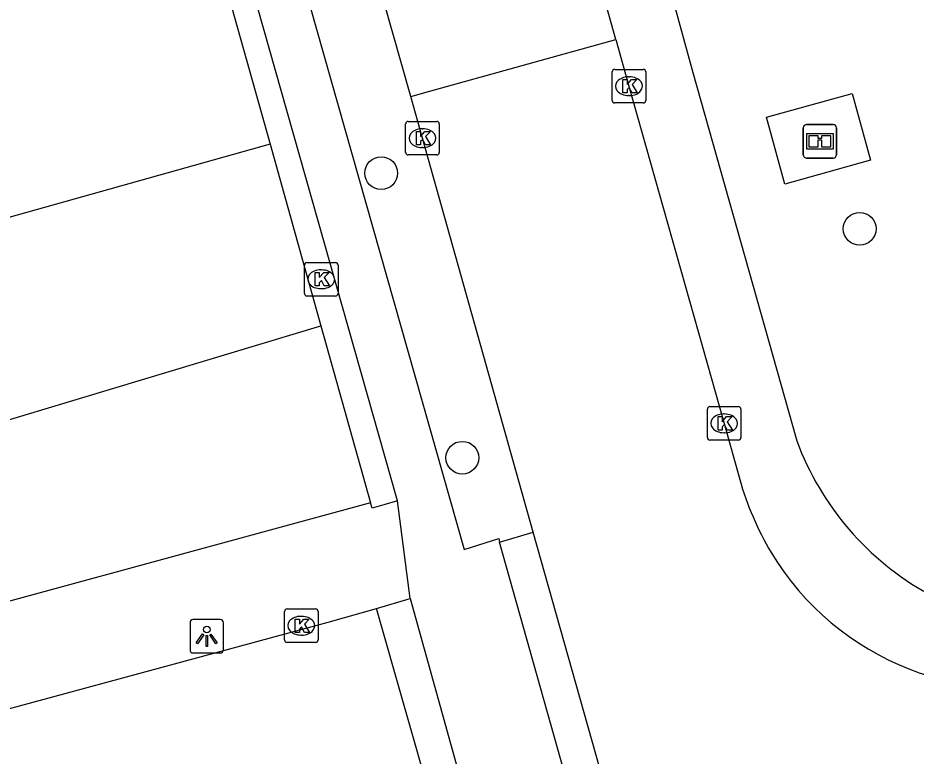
# Model space of a CAD drawing. Extents: x 159689 to 160786, y 387323 to 388339.
# Drawn here: x 159834.83 to 159861.62, y 387884.9 to 387906.93 of the extents above; entities that cross this region are included whole.
import ezdxf

# ---------------------------------------------------------------- set-up
doc = ezdxf.new("R2010")
doc.units = 0
for name, color, linetype in [('IMGEO_Boom', 7, 'Continuous'), ('IMGEO_Informatiebord', 7, 'Continuous'), ('IMGEO_Kolk', 7, 'Continuous'), ('IMGEO_Lichtpunt', 7, 'Continuous'), ('IMGEO_Parkeervlak_open', 7, 'Continuous'), ('IMGEO_Rijbaan_lokaal_gesloten', 7, 'Continuous'), ('IMGEO_Rijbaan_lokaal_open', 7, 'Continuous'), ('IMGEO_Voetpad_gesloten', 7, 'Continuous'), ('IMGEO_Voetpad_open', 7, 'Continuous')]:
    doc.layers.add(name, color=color, linetype=linetype)

msp = doc.modelspace()

# ---------------------------------------------------------------- linework, layer by layer
at = {"layer": 'IMGEO_Boom'}
for centre in [(159845.669, 387902.298), (159859.941, 387900.637), (159848.089, 387893.804)]:
    msp.add_circle(centre, 0.489, dxfattribs=at)
at = {"layer": 'IMGEO_Informatiebord'}
for p, q in [((159858.259, 387902.849), (159858.259, 387903.649)), ((159858.259, 387903.649), (159858.259, 387902.849)), ((159858.359, 387903.749), (159859.149, 387903.749)), ((159859.149, 387903.749), (159858.359, 387903.749)), ((159859.249, 387903.649), (159859.249, 387902.849)), ((159859.249, 387902.849), (159859.249, 387903.649)), ((159859.149, 387902.749), (159858.359, 387902.749)), ((159858.359, 387902.749), (159859.149, 387902.749))]:
    msp.add_line(p, q, dxfattribs=at)
for points in [[(159858.36, 387903.481), (159859.148, 387903.481), (159859.148, 387903.017), (159858.36, 387903.017), (159858.36, 387903.481)], [(159858.425, 387903.416), (159858.425, 387903.082), (159858.7, 387903.082), (159858.701, 387903.295), (159858.805, 387903.296), (159858.806, 387903.082), (159859.083, 387903.082), (159859.083, 387903.416), (159858.807, 387903.416), (159858.807, 387903.336), (159858.701, 387903.336), (159858.701, 387903.416), (159858.425, 387903.416)]]:
    msp.add_lwpolyline(points, dxfattribs=at)
for centre, start, end in [((159858.359, 387903.649), 90, 180), ((159858.359, 387903.649), 90, 180), ((159859.149, 387903.649), 0, 90), ((159859.149, 387903.649), 360, 90), ((159858.359, 387902.849), 180, 270), ((159858.359, 387902.849), 180, 270), ((159859.149, 387902.849), 270, 0), ((159859.149, 387902.849), 270, 0)]:
    msp.add_arc(centre, 0.1, start, end, dxfattribs=at)
at = {"layer": 'IMGEO_Kolk'}
for p, q in [((159852.559, 387904.467), (159852.559, 387905.319)), ((159852.634, 387905.393), (159853.486, 387905.393)), ((159853.56, 387905.319), (159853.56, 387904.467)), ((159853.047, 387905.173), (159853.072, 387905.173)), ((159853.07, 387904.613), (159853.045, 387904.613)), ((159853.486, 387904.393), (159852.634, 387904.393)), ((159846.398, 387902.916), (159846.398, 387903.768)), ((159846.473, 387903.842), (159847.325, 387903.842)), ((159847.399, 387903.768), (159847.399, 387902.916)), ((159846.886, 387903.622), (159846.911, 387903.622)), ((159847.325, 387902.842), (159846.473, 387902.842)), ((159846.909, 387903.062), (159846.884, 387903.062)), ((159843.454, 387899.63), (159844.306, 387899.63)), ((159843.379, 387898.704), (159843.379, 387899.556)), ((159843.867, 387899.41), (159843.892, 387899.41)), ((159844.38, 387899.556), (159844.38, 387898.704)), ((159843.89, 387898.85), (159843.865, 387898.85)), ((159844.306, 387898.63), (159843.454, 387898.63)), ((159855.473, 387895.33), (159856.325, 387895.33)), ((159855.398, 387894.404), (159855.398, 387895.256)), ((159855.886, 387895.11), (159855.911, 387895.11)), ((159856.399, 387895.256), (159856.399, 387894.404)), ((159855.909, 387894.55), (159855.884, 387894.55)), ((159856.325, 387894.33), (159855.473, 387894.33)), ((159842.785, 387888.365), (159842.785, 387889.217)), ((159842.86, 387889.291), (159843.712, 387889.291)), ((159843.786, 387889.217), (159843.786, 387888.365)), ((159843.273, 387889.071), (159843.298, 387889.071)), ((159843.296, 387888.511), (159843.271, 387888.511)), ((159843.712, 387888.291), (159842.86, 387888.291))]:
    msp.add_line(p, q, dxfattribs=at)
for points in [[(159852.559, 387904.467), (159852.559, 387905.319)], [(159852.634, 387905.393), (159853.486, 387905.393)], [(159853.56, 387905.319), (159853.56, 387904.467)], [(159852.88, 387905.093), (159853.003, 387905.093), (159853.003, 387904.942), (159853.133, 387905.093), (159853.297, 387905.093), (159853.151, 387904.942), (159853.304, 387904.693), (159853.152, 387904.693), (159853.067, 387904.857), (159853.003, 387904.79), (159853.003, 387904.693), (159852.88, 387904.693), (159852.88, 387905.093)], [(159853.486, 387904.393), (159852.634, 387904.393)], [(159846.398, 387902.916), (159846.398, 387903.768)], [(159846.473, 387903.842), (159847.325, 387903.842)], [(159847.399, 387903.768), (159847.399, 387902.916)], [(159846.719, 387903.542), (159846.842, 387903.542), (159846.842, 387903.391), (159846.972, 387903.542), (159847.136, 387903.542), (159846.99, 387903.391), (159847.143, 387903.142), (159846.991, 387903.142), (159846.906, 387903.306), (159846.842, 387903.239), (159846.842, 387903.142), (159846.719, 387903.142), (159846.719, 387903.542)], [(159847.325, 387902.842), (159846.473, 387902.842)], [(159843.454, 387899.63), (159844.306, 387899.63)], [(159843.379, 387898.704), (159843.379, 387899.556)], [(159844.38, 387899.556), (159844.38, 387898.704)], [(159843.7, 387899.33), (159843.823, 387899.33), (159843.823, 387899.179), (159843.953, 387899.33), (159844.117, 387899.33), (159843.971, 387899.179), (159844.124, 387898.93), (159843.972, 387898.93), (159843.887, 387899.094), (159843.823, 387899.027), (159843.823, 387898.93), (159843.7, 387898.93), (159843.7, 387899.33)], [(159844.306, 387898.63), (159843.454, 387898.63)], [(159855.473, 387895.33), (159856.325, 387895.33)], [(159855.398, 387894.404), (159855.398, 387895.256)], [(159856.399, 387895.256), (159856.399, 387894.404)], [(159855.719, 387895.03), (159855.842, 387895.03), (159855.842, 387894.879), (159855.972, 387895.03), (159856.136, 387895.03), (159855.99, 387894.879), (159856.143, 387894.63), (159855.991, 387894.63), (159855.906, 387894.794), (159855.842, 387894.727), (159855.842, 387894.63), (159855.719, 387894.63), (159855.719, 387895.03)], [(159856.325, 387894.33), (159855.473, 387894.33)], [(159842.785, 387888.365), (159842.785, 387889.217)], [(159842.86, 387889.291), (159843.712, 387889.291)], [(159843.786, 387889.217), (159843.786, 387888.365)], [(159843.106, 387888.991), (159843.229, 387888.991), (159843.229, 387888.84), (159843.359, 387888.991), (159843.523, 387888.991), (159843.377, 387888.84), (159843.53, 387888.591), (159843.378, 387888.591), (159843.293, 387888.755), (159843.229, 387888.688), (159843.229, 387888.591), (159843.106, 387888.591), (159843.106, 387888.991)], [(159843.712, 387888.291), (159842.86, 387888.291)]]:
    msp.add_lwpolyline(points, dxfattribs=at)
for centre, start, end in [((159852.636, 387905.317), 91.552, 178.448), ((159852.636, 387905.317), 91.552, 178.448), ((159853.484, 387905.317), 1.552, 88.448), ((159853.484, 387905.317), 1.552, 88.448), ((159852.636, 387904.469), 181.552, 268.448), ((159852.636, 387904.469), 181.552, 268.448), ((159853.484, 387904.469), 271.552, 358.448), ((159853.484, 387904.469), 271.552, 358.448), ((159846.475, 387903.766), 91.552, 178.448), ((159846.475, 387903.766), 91.552, 178.448), ((159847.323, 387903.766), 1.552, 88.448), ((159847.323, 387903.766), 1.552, 88.448), ((159846.475, 387902.918), 181.552, 268.448), ((159846.475, 387902.918), 181.552, 268.448), ((159847.323, 387902.918), 271.552, 358.448), ((159847.323, 387902.918), 271.552, 358.448), ((159843.456, 387899.554), 91.552, 178.448), ((159843.456, 387899.554), 91.552, 178.448), ((159844.304, 387899.554), 1.552, 88.448), ((159844.304, 387899.554), 1.552, 88.448), ((159843.456, 387898.706), 181.552, 268.448), ((159843.456, 387898.706), 181.552, 268.448), ((159844.304, 387898.706), 271.552, 358.448), ((159844.304, 387898.706), 271.552, 358.448), ((159855.475, 387895.254), 91.552, 178.448), ((159855.475, 387895.254), 91.552, 178.448), ((159856.323, 387895.254), 1.552, 88.448), ((159856.323, 387895.254), 1.552, 88.448), ((159855.475, 387894.406), 181.552, 268.448), ((159855.475, 387894.406), 181.552, 268.448), ((159856.323, 387894.406), 271.552, 358.448), ((159856.323, 387894.406), 271.552, 358.448), ((159842.862, 387889.215), 91.552, 178.448), ((159842.862, 387889.215), 91.552, 178.448), ((159843.71, 387889.215), 1.552, 88.448), ((159843.71, 387889.215), 1.552, 88.448), ((159842.862, 387888.367), 181.552, 268.448), ((159842.862, 387888.367), 181.552, 268.448), ((159843.71, 387888.367), 271.552, 358.448), ((159843.71, 387888.367), 271.552, 358.448)]:
    msp.add_arc(centre, 0.0765, start, end, dxfattribs=at)
for centre, major_axis, ratio, start_param, end_param in [((159853.046, 387904.893), (-0.387, 0.002), 0.722429, 4.712389, 7.853982), ((159853.071, 387904.893), (-0.39, 0.002), 0.717154, 1.570796, 4.712389), ((159846.885, 387903.342), (-0.387, 0.002), 0.722429, 4.712389, 7.853982), ((159846.91, 387903.342), (-0.39, 0.002), 0.717154, 1.570796, 4.712389), ((159843.866, 387899.13), (-0.387, 0.002), 0.722429, 4.712389, 7.853982), ((159843.891, 387899.13), (-0.39, 0.002), 0.717154, 1.570796, 4.712389), ((159855.885, 387894.83), (-0.387, 0.002), 0.722429, 4.712389, 7.853982), ((159855.91, 387894.83), (-0.39, 0.002), 0.717154, 1.570796, 4.712389), ((159843.272, 387888.791), (-0.387, 0.002), 0.722429, 4.712389, 7.853982), ((159843.297, 387888.791), (-0.39, 0.002), 0.717154, 1.570796, 4.712389)]:
    msp.add_ellipse(centre, major_axis=major_axis, ratio=ratio, start_param=start_param, end_param=end_param, dxfattribs=at)
at = {"layer": 'IMGEO_Lichtpunt'}
for p, q in [((159840.869, 387888.975), (159840.061, 387888.975)), ((159840.869, 387888.975), (159840.061, 387888.975)), ((159839.967, 387888.88), (159839.967, 387888.073)), ((159839.967, 387888.88), (159839.967, 387888.073)), ((159840.963, 387888.073), (159840.963, 387888.88)), ((159840.963, 387888.073), (159840.963, 387888.88)), ((159840.061, 387887.979), (159840.869, 387887.979)), ((159840.061, 387887.979), (159840.869, 387887.979))]:
    msp.add_line(p, q, dxfattribs=at)
for points in [[(159840.341, 387888.544), (159840.38, 387888.516), (159840.192, 387888.254), (159840.154, 387888.281), (159840.341, 387888.544)], [(159840.443, 387888.496), (159840.49, 387888.496), (159840.49, 387888.174), (159840.443, 387888.174), (159840.443, 387888.496)], [(159840.553, 387888.516), (159840.591, 387888.543), (159840.778, 387888.281), (159840.739, 387888.253), (159840.553, 387888.516)]]:
    msp.add_lwpolyline(points, dxfattribs=at)
msp.add_circle((159840.466, 387888.678), 0.0994, dxfattribs=at)
for centre, start, end in [((159840.061, 387888.88), 90, 180), ((159840.061, 387888.88), 90, 180), ((159840.869, 387888.88), 0, 90), ((159840.869, 387888.88), 0, 90), ((159840.061, 387888.073), 180, 270), ((159840.061, 387888.073), 180, 270), ((159840.869, 387888.073), 270, 0), ((159840.869, 387888.073), 270, 360)]:
    msp.add_arc(centre, 0.0946, start, end, dxfattribs=at)
at = {"layer": 'IMGEO_Parkeervlak_open'}
for points in [[(159844.853, 387941.242), (159852.737, 387913.432), (159854.969, 387905.306), (159858.066, 387894.306)], [(159839.332, 387913.925), (159842.352, 387903.159)], [(159843.871, 387897.743), (159845.352, 387892.463)]]:
    msp.add_lwpolyline(points, dxfattribs=at)
msp.add_arc((159866.182, 387897.316), 8.656, 200.3487, 241.1096, dxfattribs=at)
at = {"layer": 'IMGEO_Rijbaan_lokaal_gesloten'}
for points in [[(159852.663, 387906.29), (159853.06, 387904.893), (159855.899, 387894.83), (159856.362, 387893.155)], [(159850.202, 387891.581), (159846.899, 387903.342), (159846.549, 387904.586)], [(159852.655, 387882.881), (159850.202, 387891.581)]]:
    msp.add_lwpolyline(points, dxfattribs=at)
for centre, radius, start, end in [((159865.403, 387895.75), 9.406, 196.0165, 210.495), ((159864.514, 387895.343), 8.434, 211.177, 285.5561)]:
    msp.add_arc(centre, radius, start, end, dxfattribs=at)
at = {"layer": 'IMGEO_Rijbaan_lokaal_open'}
for points in [[(159852.663, 387906.29), (159851.063, 387912.019)], [(159846.549, 387904.586), (159844.918, 387910.333)], [(159846.549, 387904.586), (159847.084, 387904.733), (159852.663, 387906.29)], [(159842.352, 387903.159), (159820.522, 387897.036)], [(159842.352, 387903.159), (159843.871, 387897.743)], [(159826.885, 387892.628), (159843.871, 387897.743)], [(159830.289, 387885.156), (159844.089, 387888.894), (159845.531, 387889.3)], [(159847.179, 387883.511), (159845.531, 387889.3)]]:
    msp.add_lwpolyline(points, dxfattribs=at)
at = {"layer": 'IMGEO_Voetpad_gesloten'}
for points in [[(159849.193, 387891.28), (159850.202, 387891.581)], [(159852.655, 387882.881), (159851.643, 387882.601), (159849.193, 387891.28)], [(159845.531, 387889.3), (159846.533, 387889.601)], [(159846.533, 387889.601), (159848.152, 387883.772)]]:
    msp.add_lwpolyline(points, dxfattribs=at)
at = {"layer": 'IMGEO_Voetpad_open'}
for points in [[(159846.152, 387892.519), (159838.879, 387918.217), (159836.706, 387925.856), (159834.423, 387934.064), (159827.812, 387958.075)], [(159837.264, 387937.298), (159835.249, 387936.75), (159837.032, 387930.26), (159838.11, 387926.405), (159840.393, 387918.388), (159848.142, 387891.062), (159849.179, 387891.393), (159849.193, 387891.28)], [(159859.712, 387904.68), (159860.267, 387902.685), (159857.712, 387901.974), (159857.157, 387903.969), (159859.712, 387904.68)], [(159845.352, 387892.463), (159829.278, 387888.084), (159828.169, 387891.947)], [(159846.152, 387892.519), (159845.746, 387892.397), (159845.397, 387892.296), (159845.352, 387892.463)], [(159846.533, 387889.601), (159846.152, 387892.519)]]:
    msp.add_lwpolyline(points, dxfattribs=at)

doc.saveas('drawing.dxf')
